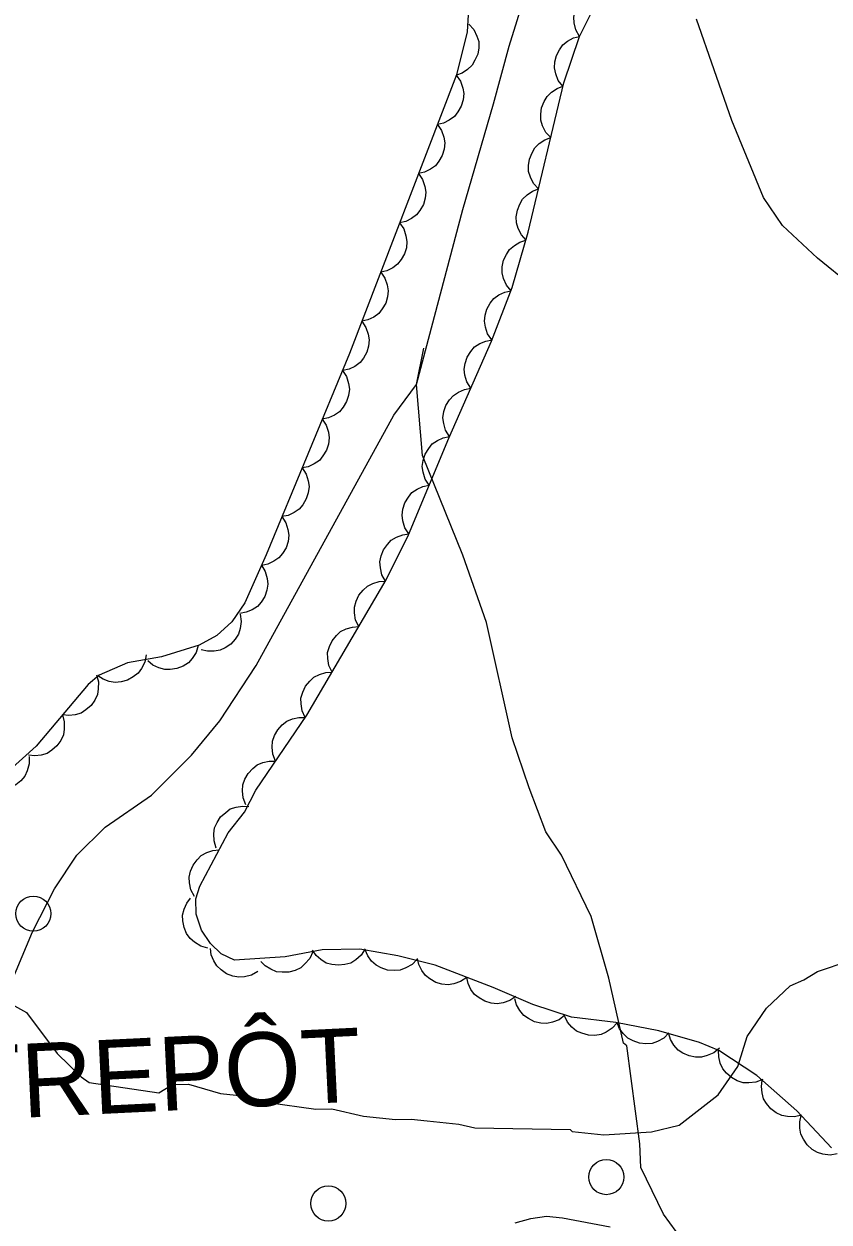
# Model space of a CAD drawing. Extents: x 336540 to 340074, y 5572036 to 5573747.
# Drawn here: x 338688.2 to 338734, y 5572860.5 to 5572928.7 of the extents above; entities that cross this region are included whole.
import ezdxf

# ---------------------------------------------------------------- set-up
doc = ezdxf.new("R2010")
doc.units = 0
for name, color, linetype in [('Niveau 1', 7, 'Continuous'), ('Niveau 2', 7, 'Continuous'), ('Niveau 22', 7, 'Continuous'), ('Niveau 31', 7, 'Continuous'), ('Niveau 36', 7, 'Continuous'), ('Niveau 44', 7, 'Continuous')]:
    doc.layers.add(name, color=color, linetype=linetype)

msp = doc.modelspace()

# ---------------------------------------------------------------- linework, layer by layer
at = {"layer": 'Niveau 1'}
msp.add_lwpolyline([(338716.16, 5572860.46), (338717.05, 5572860.7), (338717.95, 5572860.83), (338718.86, 5572860.74), (338721.57, 5572860.24)], dxfattribs=at)
at = {"layer": 'Niveau 2'}
for points in [[(338757.85, 5572912.09), (338755.28, 5572911.64), (338754.14, 5572911.12), (338751.94, 5572910.34), (338747.64, 5572910.22), (338745.61, 5572910.33), (338743.19, 5572910.65), (338740.86, 5572911.17), (338738.47, 5572911.97), (338736.72, 5572912.75), (338735.28, 5572913.77), (338733.37, 5572915.33), (338731.37, 5572917.2), (338730.29, 5572918.79), (338728.49, 5572923.17), (338726.49, 5572928.92)], [(338687.01, 5572873.19), (338688.37, 5572872.43), (338690.11, 5572870.1), (338691.48, 5572868.77), (338691.94, 5572868.44), (338695.9, 5572867.85), (338696.68, 5572868.32), (338697.58, 5572868.34), (338699.4, 5572867.82), (338700.3, 5572867.72), (338702.11, 5572867.31), (338704.83, 5572866.92), (338705.73, 5572866.94), (338707.54, 5572866.53), (338709.35, 5572866.34), (338710.25, 5572866.36), (338711.16, 5572866.27), (338712.97, 5572866.08), (338713.87, 5572865.87), (338719.29, 5572865.77), (338719.41, 5572865.66), (338721.21, 5572865.47), (338723.92, 5572865.64), (338725.49, 5572866.01), (338727.72, 5572867.75), (338728.83, 5572869.36), (338729.36, 5572871.06), (338730.46, 5572872.67), (338731.8, 5572873.94), (338732.58, 5572874.29), (338733.37, 5572874.76), (338735.16, 5572875.36)]]:
    msp.add_lwpolyline(points, dxfattribs=at)
at = {"layer": 'Niveau 22'}
for points in [[(338687.19, 5572873.39), (338688.72, 5572877.02), (338689.96, 5572879.46), (338691.24, 5572881.37), (338692.85, 5572882.96), (338695.48, 5572884.79), (338697.75, 5572887.07), (338699.37, 5572889.01), (338701.44, 5572892.16), (338709.27, 5572906.4), (338710.56, 5572908.15), (338713.18, 5572918.11), (338714.94, 5572924.11), (338715.82, 5572927.39), (338717.74, 5572933.56)], [(338733.61, 5572840.65), (338732.85, 5572846.56), (338732.96, 5572847.75), (338731.79, 5572851.76), (338729.77, 5572855.23), (338727.8, 5572857.7), (338726.4, 5572858.48), (338724.61, 5572860.95), (338723.31, 5572863.61), (338723.25, 5572864.95), (338722.51, 5572870.53), (338722.32, 5572870.68), (338721.5, 5572874.38), (338720.49, 5572877.89), (338718.81, 5572881.38), (338717.91, 5572882.71), (338716.96, 5572885.2), (338716, 5572888.05), (338714.53, 5572894.6), (338713.18, 5572898.43), (338710.89, 5572904.1), (338710.56, 5572908.15), (338710.97, 5572910.21)]]:
    msp.add_lwpolyline(points, dxfattribs=at)
at = {"layer": 'Niveau 36'}
for centre in [(338688.759, 5572878.051), (338721.349, 5572863.061), (338705.539, 5572861.561)]:
    msp.add_circle(centre, 1, dxfattribs=at)
at = {"layer": 'Niveau 44'}
for points in [[(338713.59, 5572930.78), (338713.43, 5572928.2), (338712.82, 5572925.76), (338706.74, 5572909.91), (338702, 5572898.46), (338700.78, 5572895.73), (338700.05, 5572894.65), (338699.19, 5572893.86), (338698.19, 5572893.31), (338696.04, 5572892.65), (338694.12, 5572892.31), (338692.51, 5572891.61), (338691.87, 5572891.08), (338688.91, 5572887.57), (338687.36, 5572886.18)], [(338700.77, 5572883.82), (338701.41, 5572885.07), (338704.31, 5572889.34), (338708.83, 5572897.04), (338710.1, 5572899.6), (338712.39, 5572905.09), (338714.82, 5572910.62), (338715.99, 5572913.67), (338716.91, 5572916.81), (338718.93, 5572925.3), (338719.82, 5572927.94), (338720.9, 5572930.12)], [(338719.83, 5572927.95), (338719.62, 5572928.32), (338719.53, 5572928.71), (338719.5, 5572929.04), (338719.57, 5572929.39), (338719.71, 5572929.73), (338719.93, 5572930.04), (338720.15, 5572930.28), (338720.45, 5572930.46), (338720.8, 5572930.59), (338721.16, 5572930.64)], [(338713.54, 5572928.65), (338713.82, 5572928.34), (338713.99, 5572927.97), (338714.09, 5572927.66), (338714.1, 5572927.3), (338714.04, 5572926.94), (338713.88, 5572926.59), (338713.72, 5572926.31), (338713.46, 5572926.07), (338713.15, 5572925.86), (338712.82, 5572925.74)], [(338718.87, 5572925.11), (338718.61, 5572925.44), (338718.47, 5572925.82), (338718.4, 5572926.15), (338718.42, 5572926.5), (338718.51, 5572926.86), (338718.69, 5572927.19), (338718.87, 5572927.46), (338719.15, 5572927.68), (338719.48, 5572927.86), (338719.82, 5572927.95)], [(338712.81, 5572925.74), (338713.05, 5572925.4), (338713.18, 5572925.01), (338713.24, 5572924.69), (338713.2, 5572924.34), (338713.1, 5572923.98), (338712.9, 5572923.65), (338712.71, 5572923.39), (338712.42, 5572923.19), (338712.09, 5572923.02), (338711.74, 5572922.94)], [(338718.19, 5572922.19), (338717.91, 5572922.49), (338717.73, 5572922.86), (338717.63, 5572923.18), (338717.62, 5572923.53), (338717.67, 5572923.89), (338717.82, 5572924.25), (338717.98, 5572924.53), (338718.24, 5572924.77), (338718.55, 5572924.98), (338718.88, 5572925.11)], [(338711.74, 5572922.94), (338711.98, 5572922.6), (338712.1, 5572922.21), (338712.16, 5572921.89), (338712.13, 5572921.54), (338712.02, 5572921.18), (338711.83, 5572920.85), (338711.63, 5572920.59), (338711.35, 5572920.39), (338711.01, 5572920.22), (338710.66, 5572920.14)], [(338717.49, 5572919.27), (338717.21, 5572919.58), (338717.04, 5572919.94), (338716.93, 5572920.26), (338716.93, 5572920.61), (338716.98, 5572920.97), (338717.13, 5572921.33), (338717.29, 5572921.61), (338717.54, 5572921.85), (338717.85, 5572922.06), (338718.19, 5572922.19)], [(338710.66, 5572920.14), (338710.9, 5572919.8), (338711.03, 5572919.41), (338711.09, 5572919.09), (338711.05, 5572918.74), (338710.95, 5572918.38), (338710.75, 5572918.05), (338710.56, 5572917.79), (338710.27, 5572917.58), (338709.94, 5572917.42), (338709.59, 5572917.34)], [(338716.8, 5572916.35), (338716.52, 5572916.66), (338716.34, 5572917.02), (338716.24, 5572917.34), (338716.23, 5572917.69), (338716.29, 5572918.06), (338716.44, 5572918.41), (338716.59, 5572918.69), (338716.85, 5572918.93), (338717.16, 5572919.14), (338717.49, 5572919.27)], [(338709.59, 5572917.34), (338709.83, 5572917), (338709.95, 5572916.61), (338710.01, 5572916.28), (338709.98, 5572915.93), (338709.87, 5572915.58), (338709.68, 5572915.25), (338709.48, 5572914.99), (338709.2, 5572914.78), (338708.87, 5572914.62), (338708.52, 5572914.54)], [(338715.93, 5572913.48), (338715.67, 5572913.8), (338715.51, 5572914.17), (338715.42, 5572914.49), (338715.43, 5572914.84), (338715.51, 5572915.21), (338715.67, 5572915.55), (338715.85, 5572915.83), (338716.12, 5572916.06), (338716.43, 5572916.25), (338716.78, 5572916.36)], [(338708.52, 5572914.54), (338708.75, 5572914.2), (338708.88, 5572913.81), (338708.94, 5572913.48), (338708.9, 5572913.13), (338708.8, 5572912.78), (338708.61, 5572912.45), (338708.41, 5572912.19), (338708.12, 5572911.98), (338707.79, 5572911.82), (338707.44, 5572911.74)], [(338714.84, 5572910.68), (338714.6, 5572911.02), (338714.48, 5572911.41), (338714.42, 5572911.74), (338714.46, 5572912.09), (338714.56, 5572912.44), (338714.75, 5572912.77), (338714.95, 5572913.03), (338715.23, 5572913.24), (338715.57, 5572913.4), (338715.92, 5572913.48)], [(338707.44, 5572911.74), (338707.68, 5572911.39), (338707.81, 5572911.01), (338707.87, 5572910.68), (338707.83, 5572910.33), (338707.73, 5572909.98), (338707.53, 5572909.65), (338707.34, 5572909.39), (338707.05, 5572909.18), (338706.72, 5572909.02), (338706.37, 5572908.94)], [(338713.64, 5572907.93), (338713.42, 5572908.29), (338713.31, 5572908.68), (338713.27, 5572909.01), (338713.32, 5572909.35), (338713.44, 5572909.7), (338713.65, 5572910.02), (338713.86, 5572910.28), (338714.15, 5572910.47), (338714.49, 5572910.62), (338714.85, 5572910.68)], [(338706.34, 5572908.95), (338706.57, 5572908.6), (338706.69, 5572908.21), (338706.74, 5572907.88), (338706.69, 5572907.53), (338706.58, 5572907.18), (338706.38, 5572906.86), (338706.17, 5572906.6), (338705.88, 5572906.4), (338705.55, 5572906.25), (338705.19, 5572906.17)], [(338712.43, 5572905.19), (338712.21, 5572905.54), (338712.1, 5572905.93), (338712.06, 5572906.26), (338712.11, 5572906.61), (338712.23, 5572906.96), (338712.44, 5572907.28), (338712.65, 5572907.53), (338712.95, 5572907.72), (338713.29, 5572907.87), (338713.64, 5572907.93)], [(338705.19, 5572906.17), (338705.42, 5572905.83), (338705.54, 5572905.44), (338705.59, 5572905.11), (338705.54, 5572904.76), (338705.43, 5572904.41), (338705.23, 5572904.08), (338705.03, 5572903.83), (338704.74, 5572903.63), (338704.4, 5572903.47), (338704.05, 5572903.4)], [(338711.28, 5572902.42), (338711.05, 5572902.77), (338710.93, 5572903.16), (338710.88, 5572903.48), (338710.93, 5572903.83), (338711.04, 5572904.19), (338711.25, 5572904.51), (338711.45, 5572904.77), (338711.74, 5572904.96), (338712.08, 5572905.12), (338712.43, 5572905.19)], [(338704.05, 5572903.4), (338704.28, 5572903.05), (338704.39, 5572902.66), (338704.44, 5572902.34), (338704.4, 5572901.99), (338704.28, 5572901.64), (338704.08, 5572901.31), (338703.88, 5572901.06), (338703.59, 5572900.86), (338703.25, 5572900.7), (338702.9, 5572900.63)], [(338710.12, 5572899.65), (338709.89, 5572900), (338709.78, 5572900.39), (338709.73, 5572900.72), (338709.77, 5572901.06), (338709.89, 5572901.42), (338710.09, 5572901.74), (338710.29, 5572902), (338710.59, 5572902.19), (338710.92, 5572902.35), (338711.28, 5572902.42)], [(338702.9, 5572900.63), (338703.13, 5572900.28), (338703.24, 5572899.89), (338703.3, 5572899.57), (338703.25, 5572899.22), (338703.14, 5572898.86), (338702.93, 5572898.54), (338702.73, 5572898.28), (338702.44, 5572898.09), (338702.1, 5572897.93), (338701.75, 5572897.86)], [(338708.79, 5572896.96), (338708.59, 5572897.32), (338708.5, 5572897.72), (338708.47, 5572898.05), (338708.54, 5572898.4), (338708.67, 5572898.74), (338708.9, 5572899.05), (338709.12, 5572899.29), (338709.42, 5572899.47), (338709.77, 5572899.6), (338710.12, 5572899.65)], [(338701.73, 5572897.87), (338701.95, 5572897.51), (338702.06, 5572897.12), (338702.1, 5572896.79), (338702.04, 5572896.44), (338701.92, 5572896.09), (338701.71, 5572895.77), (338701.5, 5572895.52), (338701.21, 5572895.33), (338700.86, 5572895.19), (338700.51, 5572895.13)], [(338707.27, 5572894.38), (338707.09, 5572894.75), (338707.03, 5572895.16), (338707.02, 5572895.49), (338707.12, 5572895.83), (338707.27, 5572896.16), (338707.52, 5572896.45), (338707.76, 5572896.68), (338708.07, 5572896.83), (338708.43, 5572896.94), (338708.79, 5572896.96)], [(338700.52, 5572895.08), (338700.58, 5572894.67), (338700.53, 5572894.27), (338700.43, 5572893.95), (338700.24, 5572893.66), (338700, 5572893.38), (338699.67, 5572893.17), (338699.38, 5572893.03), (338699.04, 5572892.97), (338698.66, 5572892.97), (338698.31, 5572893.06)], [(338705.75, 5572891.79), (338705.57, 5572892.17), (338705.51, 5572892.57), (338705.5, 5572892.9), (338705.6, 5572893.24), (338705.76, 5572893.57), (338706, 5572893.87), (338706.24, 5572894.09), (338706.55, 5572894.25), (338706.91, 5572894.35), (338707.27, 5572894.38)], [(338698.14, 5572893.3), (338698.02, 5572892.9), (338697.79, 5572892.56), (338697.58, 5572892.31), (338697.28, 5572892.13), (338696.93, 5572891.99), (338696.55, 5572891.94), (338696.23, 5572891.93), (338695.89, 5572892.03), (338695.56, 5572892.19), (338695.28, 5572892.42)], [(338695.18, 5572892.77), (338695.1, 5572892.36), (338694.91, 5572892), (338694.72, 5572891.73), (338694.44, 5572891.51), (338694.12, 5572891.33), (338693.75, 5572891.24), (338693.42, 5572891.2), (338693.08, 5572891.26), (338692.73, 5572891.38), (338692.42, 5572891.57)], [(338692.35, 5572891.64), (338692.46, 5572891.24), (338692.45, 5572890.83), (338692.4, 5572890.51), (338692.25, 5572890.19), (338692.04, 5572889.89), (338691.74, 5572889.64), (338691.48, 5572889.46), (338691.14, 5572889.36), (338690.77, 5572889.31), (338690.41, 5572889.35)], [(338704.23, 5572889.2), (338704.05, 5572889.58), (338703.99, 5572889.98), (338703.98, 5572890.31), (338704.08, 5572890.65), (338704.24, 5572890.98), (338704.48, 5572891.28), (338704.72, 5572891.5), (338705.03, 5572891.66), (338705.39, 5572891.77), (338705.75, 5572891.79)], [(338690.41, 5572889.35), (338690.52, 5572888.95), (338690.52, 5572888.54), (338690.47, 5572888.22), (338690.32, 5572887.9), (338690.1, 5572887.6), (338689.81, 5572887.35), (338689.54, 5572887.16), (338689.2, 5572887.06), (338688.84, 5572887.02), (338688.48, 5572887.06)], [(338702.54, 5572886.73), (338702.38, 5572887.11), (338702.35, 5572887.52), (338702.36, 5572887.85), (338702.48, 5572888.18), (338702.66, 5572888.5), (338702.92, 5572888.78), (338703.17, 5572888.99), (338703.5, 5572889.13), (338703.86, 5572889.21), (338704.22, 5572889.21)], [(338688.52, 5572886.98), (338688.53, 5572886.56), (338688.41, 5572886.17), (338688.27, 5572885.87), (338688.05, 5572885.6), (338687.76, 5572885.37), (338687.41, 5572885.21), (338687.1, 5572885.1), (338686.75, 5572885.1), (338686.38, 5572885.15), (338686.05, 5572885.28)], [(338700.85, 5572884.24), (338700.69, 5572884.63), (338700.66, 5572885.04), (338700.68, 5572885.37), (338700.79, 5572885.7), (338700.97, 5572886.02), (338701.24, 5572886.3), (338701.49, 5572886.51), (338701.81, 5572886.64), (338702.18, 5572886.73), (338702.54, 5572886.73)], [(338734.16, 5572864.73), (338732.18, 5572866.84), (338729.92, 5572868.84), (338727.75, 5572870.26), (338726.65, 5572870.72), (338724.33, 5572871.38), (338721.89, 5572871.85), (338719.37, 5572872.15), (338717.17, 5572872.87), (338714.91, 5572873.84), (338711.62, 5572875.11), (338709.49, 5572875.65), (338707.33, 5572876.03), (338705.18, 5572875.98), (338703.08, 5572875.59), (338700.21, 5572875.4), (338699.45, 5572875.77), (338698.83, 5572876.34), (338698.33, 5572877.11), (338698.02, 5572878.01), (338698.01, 5572878.89), (338698.23, 5572879.62), (338699.84, 5572882.64), (338700.77, 5572883.82)], [(338699.16, 5572881.78), (338699.04, 5572882.18), (338699.03, 5572882.59), (338699.07, 5572882.92), (338699.21, 5572883.24), (338699.41, 5572883.55), (338699.7, 5572883.8), (338699.96, 5572884), (338700.3, 5572884.11), (338700.66, 5572884.17), (338701.02, 5572884.14)], [(338697.92, 5572879.03), (338697.72, 5572879.4), (338697.64, 5572879.8), (338697.62, 5572880.13), (338697.7, 5572880.47), (338697.85, 5572880.81), (338698.08, 5572881.11), (338698.31, 5572881.35), (338698.62, 5572881.52), (338698.97, 5572881.64), (338699.33, 5572881.68)], [(338698.68, 5572876.09), (338698.28, 5572876.2), (338697.93, 5572876.42), (338697.68, 5572876.63), (338697.48, 5572876.92), (338697.33, 5572877.26), (338697.27, 5572877.64), (338697.25, 5572877.96), (338697.34, 5572878.3), (338697.49, 5572878.64), (338697.7, 5572878.93)], [(338701.53, 5572874.76), (338701.17, 5572874.55), (338700.77, 5572874.46), (338700.44, 5572874.43), (338700.1, 5572874.49), (338699.75, 5572874.63), (338699.44, 5572874.85), (338699.2, 5572875.07), (338699.02, 5572875.37), (338698.88, 5572875.71), (338698.83, 5572876.07)], [(338704.65, 5572875.88), (338704.48, 5572875.5), (338704.21, 5572875.19), (338703.97, 5572874.97), (338703.65, 5572874.82), (338703.29, 5572874.72), (338702.91, 5572874.71), (338702.59, 5572874.74), (338702.26, 5572874.88), (338701.95, 5572875.08), (338701.7, 5572875.33)], [(338707.64, 5572876.04), (338707.41, 5572875.69), (338707.1, 5572875.42), (338706.82, 5572875.24), (338706.48, 5572875.15), (338706.12, 5572875.11), (338705.74, 5572875.16), (338705.42, 5572875.24), (338705.12, 5572875.43), (338704.85, 5572875.67), (338704.64, 5572875.97)], [(338710.59, 5572875.46), (338710.3, 5572875.16), (338709.94, 5572874.96), (338709.63, 5572874.84), (338709.28, 5572874.81), (338708.91, 5572874.84), (338708.55, 5572874.97), (338708.26, 5572875.11), (338708, 5572875.35), (338707.78, 5572875.65), (338707.63, 5572875.98)], [(338713.41, 5572874.42), (338713.06, 5572874.18), (338712.68, 5572874.06), (338712.35, 5572874), (338712, 5572874.04), (338711.65, 5572874.14), (338711.32, 5572874.33), (338711.06, 5572874.53), (338710.85, 5572874.82), (338710.69, 5572875.15), (338710.61, 5572875.5)], [(338716.21, 5572873.34), (338715.86, 5572873.1), (338715.48, 5572872.98), (338715.15, 5572872.92), (338714.8, 5572872.96), (338714.45, 5572873.06), (338714.12, 5572873.25), (338713.86, 5572873.45), (338713.65, 5572873.74), (338713.49, 5572874.07), (338713.41, 5572874.42)], [(338719, 5572872.27), (338718.67, 5572872.01), (338718.29, 5572871.87), (338717.97, 5572871.79), (338717.62, 5572871.81), (338717.26, 5572871.9), (338716.92, 5572872.08), (338716.65, 5572872.26), (338716.43, 5572872.53), (338716.25, 5572872.86), (338716.15, 5572873.2)], [(338721.97, 5572871.84), (338721.69, 5572871.53), (338721.35, 5572871.31), (338721.05, 5572871.17), (338720.7, 5572871.12), (338720.33, 5572871.13), (338719.96, 5572871.24), (338719.66, 5572871.37), (338719.39, 5572871.59), (338719.15, 5572871.88), (338718.99, 5572872.2)], [(338724.91, 5572871.27), (338724.62, 5572870.97), (338724.26, 5572870.78), (338723.95, 5572870.67), (338723.6, 5572870.64), (338723.23, 5572870.68), (338722.87, 5572870.81), (338722.58, 5572870.96), (338722.33, 5572871.21), (338722.11, 5572871.5), (338721.97, 5572871.84)], [(338727.78, 5572870.4), (338727.46, 5572870.13), (338727.09, 5572869.97), (338726.77, 5572869.88), (338726.42, 5572869.89), (338726.06, 5572869.96), (338725.71, 5572870.12), (338725.43, 5572870.29), (338725.2, 5572870.56), (338725.01, 5572870.88), (338724.9, 5572871.22)], [(338730.25, 5572868.62), (338729.86, 5572868.46), (338729.46, 5572868.42), (338729.13, 5572868.43), (338728.8, 5572868.54), (338728.47, 5572868.72), (338728.19, 5572868.98), (338727.97, 5572869.22), (338727.83, 5572869.55), (338727.75, 5572869.91), (338727.74, 5572870.27)], [(338732.46, 5572866.59), (338732.06, 5572866.49), (338731.65, 5572866.5), (338731.33, 5572866.56), (338731.01, 5572866.72), (338730.71, 5572866.94), (338730.47, 5572867.24), (338730.3, 5572867.51), (338730.21, 5572867.85), (338730.17, 5572868.22), (338730.22, 5572868.58)], [(338734.49, 5572864.38), (338734.08, 5572864.31), (338733.67, 5572864.37), (338733.36, 5572864.46), (338733.06, 5572864.64), (338732.78, 5572864.89), (338732.57, 5572865.21), (338732.42, 5572865.5), (338732.36, 5572865.84), (338732.36, 5572866.21), (338732.44, 5572866.57)]]:
    msp.add_lwpolyline(points, dxfattribs=at)

# ---------------------------------------------------------------- texts
at = {"layer": 'Niveau 31'}
msp.add_text('ENTREPÔT', height=4.2, rotation=2.78375, dxfattribs=at).set_placement((338676.95, 5572865.89))

doc.saveas('drawing.dxf')
